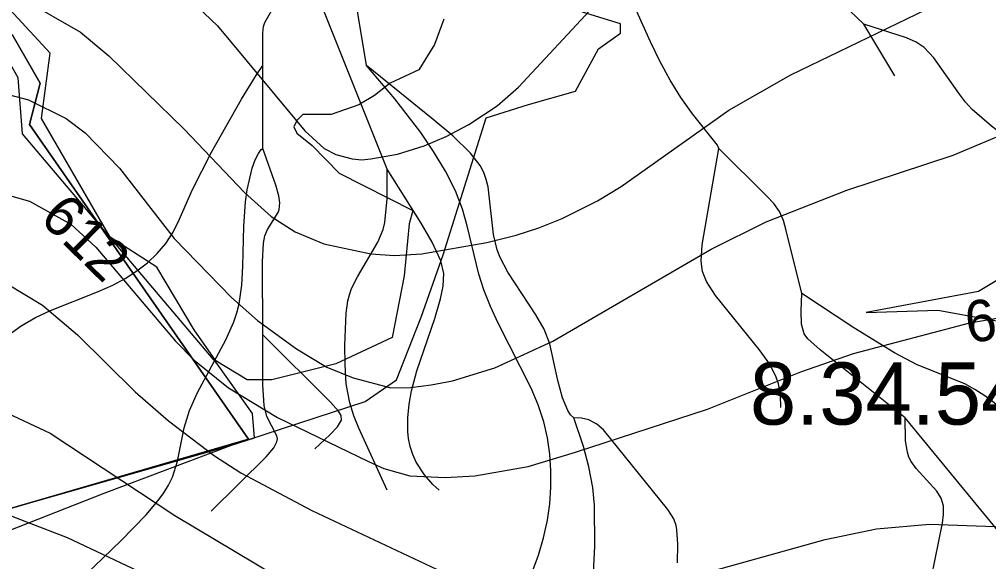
# Model space of a CAD drawing. Extents: x -709584 to -702006, y -1161789 to -1157496.
# Drawn here: x -705935.7 to -705701.9, y -1159966.7 to -1159835.9 of the extents above; entities that cross this region are included whole.
import ezdxf

# ---------------------------------------------------------------- set-up
doc = ezdxf.new("R2010")
doc.units = 0
for name, color, linetype in [('102_obvod PÚ', 7, 'Continuous'), ('120_vrstevnice hlavní', 7, 'Continuous'), ('121_vrstevnice hlavní_popis', 7, 'Continuous'), ('122_vrstevnice základní', 7, 'Continuous'), ('408_BPEJ_linie', 7, 'Continuous'), ('409_BPEJ_popis', 7, 'Continuous'), ('411_akumulovaný odtok', 7, 'Continuous'), ('419_LPIS PB', 7, 'Continuous')]:
    doc.layers.add(name, color=color, linetype=linetype)

msp = doc.modelspace()

# ---------------------------------------------------------------- linework, layer by layer
at = {"layer": '102_obvod PÚ'}
for points in [[(-705937.51, -1159839.54), (-705930.71, -1159851.23), (-705933.28, -1159861.25), (-705880.49, -1159937.13), (-705959.3, -1159960.06)], [(-705959.3, -1159960.06), (-705880.49, -1159937.13), (-705933.28, -1159861.25), (-705930.71, -1159851.23), (-705937.51, -1159839.54)]]:
    msp.add_lwpolyline(points, dxfattribs=at)
at = {"layer": '120_vrstevnice hlavní'}
msp.add_lwpolyline([(-705938.13, -1159854.09), (-705933.57, -1159855.23), (-705924.45, -1159859.79), (-705919.89, -1159863.21), (-705911.62, -1159871.76), (-705898.37, -1159888.71), (-705884.55, -1159902.96), (-705878.28, -1159908.52), (-705868.88, -1159915.36), (-705861.52, -1159919.77), (-705855.2, -1159922.34), (-705846.08, -1159924.76), (-705841.36, -1159924.66), (-705836.39, -1159924.05), (-705831.26, -1159923.05), (-705821, -1159919.92), (-705807.03, -1159913.51), (-705768.84, -1159891.28), (-705755.59, -1159884.72), (-705736.07, -1159877.03), (-705710.42, -1159868.62), (-705695.89, -1159862.49)], dxfattribs=at)
at = {"layer": '122_vrstevnice základní'}
for points in [[(-705934.71, -1159831), (-705921.03, -1159838.98), (-705914.19, -1159844.68), (-705895.95, -1159862.35), (-705881.42, -1159877.6), (-705875, -1159883.44), (-705869.16, -1159887.15), (-705862.32, -1159890), (-705850.92, -1159892.42), (-705845.2, -1159892.8), (-705838.67, -1159892.42), (-705822.99, -1159889.71), (-705815.85, -1159887.91), (-705810.45, -1159886.15), (-705804.75, -1159883.87), (-705796.27, -1159879.64), (-705790.51, -1159876.17), (-705764.57, -1159857.79), (-705749.61, -1159849.24), (-705705.29, -1159827.73)], [(-705899.37, -1159826.44), (-705887.97, -1159837.42), (-705866.88, -1159862.78), (-705862.18, -1159867.05), (-705859.42, -1159868.48), (-705855.48, -1159869.48), (-705853.08, -1159869.73), (-705850.92, -1159869.48), (-705844.55, -1159868.35), (-705838.09, -1159866.35), (-705832.79, -1159864.09), (-705827.27, -1159861.21), (-705820.5, -1159856.69), (-705815.3, -1159852.23), (-705797.06, -1159832.57)], [(-705943.26, -1159876.89), (-705933.28, -1159879.74), (-705923.31, -1159885.29), (-705917.33, -1159890.85), (-705898.09, -1159913.51), (-705893.53, -1159918.07), (-705885.26, -1159924.76), (-705873.44, -1159931.89), (-705851.49, -1159942.57), (-705847.82, -1159944.22), (-705841.52, -1159946), (-705832.97, -1159946.42), (-705825.84, -1159946), (-705813.02, -1159943.72), (-705801.53, -1159940.33), (-705769.7, -1159929.89), (-705747.19, -1159920.92), (-705734.5, -1159916.5), (-705706.43, -1159909.09), (-705685.91, -1159905.53)], [(-705938.7, -1159899.68), (-705930.15, -1159904.81), (-705921.74, -1159911.94), (-705907.78, -1159925.76), (-705899.8, -1159932.74), (-705888.68, -1159941.15), (-705882.27, -1159945.28), (-705865.17, -1159954.4), (-705824.13, -1159973.64), (-705815.58, -1159976.2), (-705810.05, -1159977.08), (-705805.32, -1159976.92), (-705795.06, -1159975.49), (-705779.68, -1159972.07), (-705741.34, -1159961.39), (-705728.95, -1159958.82), (-705716.12, -1159957.68), (-705691.33, -1159958.53)], [(-705836.19, -1160013.74), (-705859.76, -1159996.01), (-705875.72, -1159985.75), (-705899.94, -1159972.36), (-705924.16, -1159960.96), (-705938.56, -1159955.4), (-705953.23, -1159951.12), (-705975.18, -1159947.14), (-706000.26, -1159944.86), (-706010.52, -1159943), (-706024.2, -1159939.3), (-706033.03, -1159935.45), (-706043.43, -1159928.9), (-706048.7, -1159924.48), (-706056.54, -1159916.21)], [(-705941.12, -1159929.75), (-705928.3, -1159935.74), (-705898.23, -1159955.54), (-705854.2, -1159981.9), (-705831.54, -1159993.59), (-705820.71, -1159998.01), (-705814.73, -1159999.86), (-705802.76, -1160002.42), (-705792.79, -1160003.28), (-705786.8, -1160003.14), (-705776.83, -1160001.85), (-705748.9, -1159995.01), (-705726.95, -1159993.45), (-705709, -1159993.73), (-705695.03, -1159993.3)]]:
    msp.add_lwpolyline(points, dxfattribs=at)
at = {"layer": '408_BPEJ_linie'}
msp.add_lwpolyline([(-705958, -1160051), (-705964.98, -1160029.43), (-705970.16, -1160022.75), (-705976.17, -1160000.15), (-705976.3, -1160000), (-705988.18, -1159985.84), (-705988.18, -1159978.31), (-705985.93, -1159972.28), (-705984.82, -1159971.49), (-705985, -1159971), (-705982.5, -1159968.5), (-705972.8, -1159965.83), (-705937.13, -1159953.68), (-705884.58, -1159938.61), (-705879.05, -1159936.81), (-705879.5, -1159931), (-705888, -1159919), (-705935, -1159863.5), (-705936, -1159850), (-705940, -1159843), (-705962.63, -1159831.21)], dxfattribs=at)
at = {"layer": '411_akumulovaný odtok'}
for p, q in [((-705846.99, -1159872), (-705866.99, -1159822)), ((-705724.49, -1159849.5), (-705731.99, -1159837)), ((-705876.99, -1159867), (-705876.99, -1159847))]:
    msp.add_line(p, q, dxfattribs=at)
for points in [[(-705851.99, -1159847), (-705856, -1159822.61), (-705857.03, -1159818.02), (-705858.12, -1159815.46), (-705859.55, -1159813.03), (-705866.99, -1159802)], [(-705876.99, -1159847), (-705877.02, -1159839.22), (-705876.83, -1159837.61), (-705876.52, -1159836.6), (-705874.91, -1159833.81), (-705866.99, -1159822)], [(-705766.99, -1159867), (-705767.3, -1159866.19), (-705773.33, -1159858.64), (-705776.15, -1159854.72), (-705778.75, -1159850.5), (-705781.19, -1159845.96), (-705783.45, -1159841.3), (-705789.05, -1159828.88)], [(-705731.99, -1159837), (-705738.88, -1159830.35)], [(-705684.49, -1159874.5), (-705701.16, -1159861.61), (-705705.83, -1159857.59), (-705707.46, -1159855.81), (-705708.92, -1159853.93), (-705715.08, -1159845.11), (-705717.47, -1159842.62), (-705719.41, -1159841.37), (-705721.7, -1159840.34), (-705731.99, -1159837)], [(-705938.5, -1159912.13), (-705935.33, -1159909.82), (-705931.85, -1159907.83), (-705928.19, -1159906.13), (-705916.86, -1159901.62), (-705913.2, -1159899.96), (-705910.24, -1159898.35), (-705907.44, -1159896.55), (-705904.84, -1159894.57), (-705902.48, -1159892.38), (-705900.43, -1159889.97), (-705898.67, -1159887.2), (-705897.19, -1159884.22), (-705893.94, -1159876.91), (-705889.38, -1159867.88), (-705882.14, -1159855.13), (-705878.51, -1159849.2), (-705876.99, -1159847)], [(-705801.99, -1159932), (-705802.77, -1159931.25), (-705803.38, -1159930.27), (-705804.7, -1159927.19), (-705805.84, -1159922.96), (-705807.77, -1159914.18), (-705809.12, -1159910.63), (-705811.11, -1159907.12), (-705817.89, -1159896.87), (-705819.76, -1159893.32), (-705820.47, -1159891.47), (-705821.32, -1159887.75), (-705822.65, -1159876.29), (-705823.08, -1159874.49), (-705823.7, -1159872.78), (-705824.58, -1159871.14), (-705826.91, -1159868.13), (-705831.2, -1159863.97), (-705835.9, -1159860), (-705851.99, -1159847)], [(-705812.05, -1159969.22), (-705810.53, -1159965.12), (-705809.28, -1159960.95), (-705808.33, -1159956.72), (-705807.78, -1159952.74), (-705807.52, -1159948.74), (-705807.52, -1159944.74), (-705807.79, -1159940.76), (-705808.35, -1159936.82), (-705809.23, -1159932.95), (-705810.59, -1159928.86), (-705812.28, -1159924.86), (-705820.22, -1159909.15), (-705822.06, -1159905.18), (-705823.67, -1159901.14), (-705824.88, -1159897.33), (-705827.69, -1159885.69), (-705828.83, -1159881.65), (-705830.53, -1159877.26), (-705832.92, -1159872.52), (-705835.79, -1159867.77), (-705838.92, -1159863.18), (-705845.16, -1159855.01), (-705851.99, -1159847)], [(-705921.99, -1159972), (-705911.27, -1159961.67), (-705905.18, -1159955.44), (-705902.22, -1159951.94), (-705900.9, -1159950.13), (-705899.74, -1159948.25), (-705898.79, -1159946.29), (-705897.62, -1159942.47), (-705896.01, -1159934.44), (-705894.7, -1159930.24), (-705892.76, -1159925.92), (-705885.95, -1159913.21), (-705884.01, -1159908.88), (-705883.26, -1159906.66), (-705882.73, -1159904.47), (-705882.1, -1159899.97), (-705881.83, -1159895.38), (-705881.62, -1159885.75), (-705881.15, -1159879.92), (-705880.76, -1159877), (-705879.61, -1159871.78), (-705878.87, -1159869.74), (-705878.08, -1159868.2), (-705877.4, -1159867.27), (-705876.99, -1159867)], [(-705876.99, -1159912), (-705877.05, -1159894.38), (-705876.81, -1159889.83), (-705876.48, -1159888.12), (-705875.85, -1159886.57), (-705873.28, -1159882.45), (-705873.03, -1159881.73), (-705872.91, -1159880.14), (-705873.16, -1159878.46), (-705873.88, -1159875.85), (-705876.99, -1159867)], [(-705751.99, -1159929.5), (-705752.08, -1159926.6), (-705752.61, -1159923.84), (-705753.17, -1159922.2), (-705754.69, -1159919.09), (-705757.25, -1159915.49), (-705767.75, -1159902.47), (-705769.96, -1159899.1), (-705770.94, -1159896.73), (-705771.27, -1159894.21), (-705771.02, -1159890.23), (-705766.99, -1159867)], [(-705746.99, -1159902), (-705750.72, -1159886.77), (-705751.41, -1159884.42), (-705752.36, -1159882.21), (-705753.75, -1159880.29), (-705755.38, -1159878.51), (-705766.99, -1159867)], [(-705846.99, -1159949.5), (-705853.82, -1159934.53), (-705855.03, -1159931.49), (-705856.05, -1159928.42), (-705856.88, -1159923.81), (-705857.15, -1159919.17), (-705857.2, -1159914.48), (-705856.91, -1159906.75), (-705856.47, -1159903.75), (-705856.1, -1159902.29), (-705855.57, -1159900.81), (-705854.18, -1159897.95), (-705849.28, -1159889.59), (-705847.99, -1159886.57), (-705847.58, -1159884.87), (-705846.98, -1159879.14), (-705846.99, -1159872)], [(-705834.49, -1159949.5), (-705836.02, -1159948.06), (-705838.03, -1159945.75), (-705840.01, -1159942.71), (-705840.85, -1159940.83), (-705841.45, -1159938.9), (-705841.83, -1159937.02), (-705841.99, -1159935.28), (-705841.98, -1159932.01), (-705841.73, -1159928.74), (-705841.16, -1159925.49), (-705839.83, -1159920.7), (-705835.54, -1159908.03), (-705834.11, -1159903.32), (-705833.47, -1159900.2), (-705833.35, -1159897.15), (-705834.06, -1159894.09), (-705836.13, -1159889.62), (-705838.8, -1159885.05), (-705846.99, -1159872)], [(-705721.99, -1159932), (-705742.57, -1159915.63), (-705745.52, -1159912.94), (-705746.38, -1159911.71), (-705747, -1159909.42), (-705747.11, -1159906.25), (-705746.99, -1159902)], [(-705698.21, -1159930.16), (-705702.82, -1159926.67), (-705705.21, -1159925.13), (-705707.67, -1159923.78), (-705719.11, -1159919.19), (-705724.58, -1159916.35), (-705734.43, -1159910.32), (-705746.99, -1159902)], [(-705889.49, -1159954.5), (-705876.17, -1159941.41), (-705874.36, -1159939.24), (-705873.61, -1159937.78), (-705873.49, -1159937.05), (-705873.59, -1159936.33), (-705876.04, -1159931.72), (-705876.71, -1159928.99), (-705877.02, -1159924.07), (-705876.99, -1159912)], [(-705864.49, -1159939.5), (-705860.87, -1159936.13), (-705858.98, -1159934.15), (-705858.06, -1159932.54), (-705858.11, -1159931.46), (-705858.72, -1159930.38), (-705860.64, -1159928.22), (-705876.99, -1159912)], [(-705814.49, -1160024.5), (-705807.51, -1160017.66), (-705804.15, -1160013.74), (-705802.74, -1160011.77), (-705801.63, -1160009.86), (-705800.15, -1160006.29), (-705799.07, -1160002.61), (-705798.43, -1159998.89), (-705798.42, -1159995.16), (-705799.58, -1159987.79), (-705799.89, -1159984.21), (-705799.79, -1159982.48), (-705799.5, -1159980.97), (-705798.17, -1159976.44), (-705797.78, -1159974.64), (-705797.29, -1159970.89), (-705796.92, -1159963.04), (-705797.02, -1159953.07), (-705797.37, -1159948.82), (-705798.31, -1159943.83), (-705799.67, -1159938.89), (-705801.99, -1159932)], [(-705776.99, -1159967), (-705776.89, -1159962.48), (-705777.1, -1159959), (-705777.27, -1159958.02), (-705777.88, -1159956.4), (-705779.28, -1159954.15), (-705794.77, -1159934.9), (-705796.41, -1159933.54), (-705798.33, -1159932.52), (-705800.08, -1159932.08), (-705801.99, -1159932)], [(-705711.99, -1159982), (-705713.65, -1159980.33), (-705714.93, -1159978.52), (-705715.85, -1159976.23), (-705716.11, -1159973.74), (-705715.65, -1159970.47), (-705713, -1159957.42), (-705712.76, -1159955.31), (-705712.81, -1159953.28), (-705713.36, -1159951.42), (-705714.42, -1159949.74), (-705719.36, -1159944.2), (-705720.61, -1159942.53), (-705721.11, -1159941.52), (-705721.5, -1159940.29), (-705721.93, -1159937.52), (-705721.99, -1159932)], [(-705671.99, -1160014.5), (-705674.28, -1160000.64), (-705675.55, -1159994.29), (-705677.11, -1159989.05), (-705678.71, -1159985.7), (-705680.82, -1159982.46), (-705684.39, -1159977.79), (-705721.99, -1159932)]]:
    msp.add_lwpolyline(points, dxfattribs=at)
at = {"layer": '419_LPIS PB'}
for points in [[(-705956.69, -1159966.4), (-705915.26, -1159950.15), (-705884.58, -1159938.61), (-705852.29, -1159928.07), (-705844.79, -1159922.8), (-705838.78, -1159907.73), (-705833.53, -1159892.67), (-705823.1, -1159859.6), (-705812.9, -1159856.4), (-705801.6, -1159853.2), (-705795.99, -1159842.96), (-705790.73, -1159839.19), (-705790.73, -1159836.93), (-705799.91, -1159834.13)], [(-705833.3, -1159835.8), (-705835.6, -1159841.9), (-705839.4, -1159848), (-705846.29, -1159851.24), (-705850.04, -1159854.25), (-705853.8, -1159856.51), (-705860.55, -1159858.77), (-705867.31, -1159858.77), (-705868.81, -1159860.28), (-705869.56, -1159861.79), (-705868.81, -1159863.29), (-705865.06, -1159866.3), (-705858.6, -1159873), (-705840.8, -1159882), (-705841.7, -1159885.2), (-705842.9, -1159897.7), (-705845.8, -1159912.6), (-705859.4, -1159919), (-705874.82, -1159922.8), (-705880.82, -1159922.8), (-705888.33, -1159918.27), (-705893.59, -1159910.74), (-705902.59, -1159895.68), (-705913.86, -1159888.37), (-705930.37, -1159859.75), (-705928.34, -1159844.03), (-705938.02, -1159833.48)], [(-705691.86, -1159894.03), (-705704.32, -1159901.53), (-705731.46, -1159906.61), (-705714.18, -1159905.99), (-705688.85, -1159910.6)]]:
    msp.add_lwpolyline(points, dxfattribs=at)

# ---------------------------------------------------------------- texts
at = {"layer": '121_vrstevnice hlavní_popis'}
for rotation, p in [(315.4475, (-705931.15, -1159884.18)), (9.3127, (-705706.7, -1159914.08))]:
    msp.add_text('612', height=10, rotation=rotation, dxfattribs=at).set_placement(p)
at = {"layer": '409_BPEJ_popis'}
msp.add_text('8.34.54', height=15, dxfattribs=at).set_placement((-705759.48, -1159933.64))

doc.saveas('drawing.dxf')
